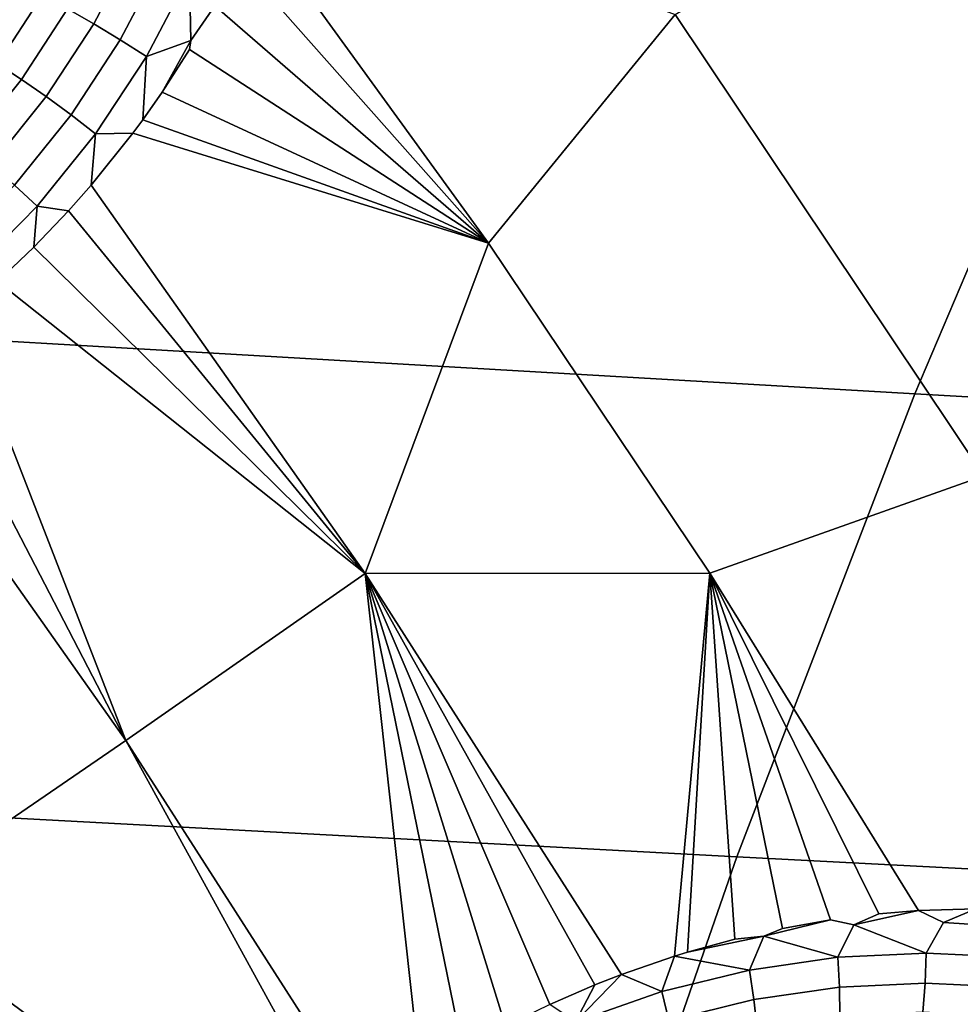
# Model space of a CAD drawing. Header units: metres. Extents: x -240 to 45, y -77 to 27.
# Tile 306 of 656: x -205.86 to -204.65, y 6.91 to 8.18. Entities that reach past the tile are written whole.
import ezdxf

# ---------------------------------------------------------------- set-up
doc = ezdxf.new("R2010")
doc.units = ezdxf.units.M
doc.layers.add('solid_102011X2', color=7, linetype='CONTINUOUS')

msp = doc.modelspace()

# ---------------------------------------------------------------- linework, layer by layer
at = {"layer": 'solid_102011X2'}
for points in [[(-204.303528, 7.768714, 269.251587), (-204.703339, 8.371054, 269.352081), (-204.315536, 8.381249, 269.17334), (-204.101395, 8.054964, 269.119843)], [(-204.456253, 8.281917, 319.737366), (-205.969421, 8.376681, 318.13028), (-206.222656, 7.783297, 318.329681), (-204.70517, 7.695273, 319.935883)], [(-205.256973, 7.890056, 269.603638), (-205.557678, 8.305063, 269.67984), (-205.528748, 8.376496, 269.666199), (-205.015427, 8.185957, 269.498047)], [(-205.015427, 8.185957, 269.498047), (-204.703339, 8.371054, 269.352081), (-204.303528, 7.768714, 269.251587), (-204.616211, 7.589229, 269.397186)], [(-205.580566, 8.25549, 269.689758), (-205.557678, 8.305063, 269.67984), (-205.256973, 7.890056, 269.603638)], [(-205.801071, 8.192898, 269.714172), (-205.75061, 8.289022, 269.692932), (-205.715103, 8.272952, 269.702606), (-205.767212, 8.173707, 269.723999)], [(-202.929016, 8.18875, 321.343445), (-204.456253, 8.281917, 319.737366), (-204.70517, 7.695273, 319.935883), (-203.173523, 7.608719, 321.541229)], [(-205.767212, 8.173707, 269.723999), (-205.715103, 8.272952, 269.702606), (-205.679184, 8.255604, 269.707092), (-205.733017, 8.153169, 269.728638)], [(-205.733017, 8.153169, 269.728638), (-205.679184, 8.255604, 269.707092), (-205.643463, 8.237287, 269.706268), (-205.699142, 8.131651, 269.727997)], [(-205.643463, 8.237287, 269.706268), (-205.58989, 8.260031, 269.692291), (-205.610672, 8.197114, 269.701904), (-205.641922, 8.152336, 269.713257)], [(-205.610672, 8.197114, 269.701904), (-205.580566, 8.25549, 269.689758), (-205.256973, 7.890056, 269.603638)], [(-205.921722, 8.140386, 269.700928), (-205.865448, 8.225893, 269.679718), (-205.834015, 8.210398, 269.69931), (-205.891922, 8.122156, 269.720734)], [(-205.699142, 8.131651, 269.727997), (-205.643463, 8.237287, 269.706268), (-205.641922, 8.152336, 269.713257)], [(-205.891922, 8.122156, 269.720734), (-205.834015, 8.210398, 269.69931), (-205.801071, 8.192898, 269.714172), (-205.860794, 8.101764, 269.735779)], [(-205.860794, 8.101764, 269.735779), (-205.801071, 8.192898, 269.714172), (-205.767212, 8.173707, 269.723999), (-205.828873, 8.079576, 269.745819)], [(-205.641922, 8.152336, 269.713257), (-205.610672, 8.197114, 269.701904), (-205.256973, 7.890056, 269.603638), (-205.643448, 8.140372, 269.714203)], [(-204.970688, 7.463187, 269.531036), (-205.256973, 7.890056, 269.603638), (-205.015427, 8.185957, 269.498047), (-204.616211, 7.589229, 269.397186)], [(-205.828873, 8.079576, 269.745819), (-205.767212, 8.173707, 269.723999), (-205.733017, 8.153169, 269.728638), (-205.796753, 8.055988, 269.750702)], [(-205.796753, 8.055988, 269.750702), (-205.733017, 8.153169, 269.728638), (-205.699142, 8.131651, 269.727997), (-205.764999, 8.031425, 269.750305)], [(-205.699142, 8.131651, 269.727997), (-205.641922, 8.152336, 269.713257), (-205.678864, 8.085309, 269.726624), (-205.703995, 8.049511, 269.734985)], [(-205.641922, 8.152336, 269.713257), (-205.643448, 8.140372, 269.714203), (-205.678864, 8.085309, 269.726624)], [(-205.678864, 8.085309, 269.726624), (-205.643448, 8.140372, 269.714203), (-205.256973, 7.890056, 269.603638)], [(-205.764999, 8.031425, 269.750305), (-205.699142, 8.131651, 269.727997), (-205.703995, 8.049511, 269.734985), (-205.716843, 8.032112, 269.739136)], [(-205.958389, 8.039753, 269.742126), (-205.891922, 8.122156, 269.720734), (-205.860794, 8.101764, 269.735779), (-205.929382, 8.016623, 269.757477)], [(-205.929382, 8.016623, 269.757477), (-205.860794, 8.101764, 269.735779), (-205.828873, 8.079576, 269.745819), (-205.899734, 7.991605, 269.767822)], [(-205.703995, 8.049511, 269.734985), (-205.678864, 8.085309, 269.726624), (-205.256973, 7.890056, 269.603638)], [(-205.899734, 7.991605, 269.767822), (-205.828873, 8.079576, 269.745819), (-205.796753, 8.055988, 269.750702), (-205.86998, 7.96515, 269.77298)], [(-205.86998, 7.96515, 269.77298), (-205.796753, 8.055988, 269.750702), (-205.764999, 8.031425, 269.750305), (-205.840652, 7.93773, 269.772888)], [(-205.716843, 8.032112, 269.739136), (-205.703995, 8.049511, 269.734985), (-205.256973, 7.890056, 269.603638)], [(-205.840652, 7.93773, 269.772888), (-205.764999, 8.031425, 269.750305), (-205.770569, 7.965056, 269.755585), (-205.800003, 7.931736, 269.764069)], [(-205.416199, 7.462827, 269.665497), (-205.770569, 7.965056, 269.755585), (-205.716843, 8.032112, 269.739136), (-205.256973, 7.890056, 269.603638)], [(-205.764999, 8.031425, 269.750305), (-205.716843, 8.032112, 269.739136), (-205.770569, 7.965056, 269.755585)], [(-205.952103, 7.881724, 269.795197), (-205.86998, 7.96515, 269.77298), (-205.840652, 7.93773, 269.772888), (-205.925476, 7.851677, 269.795441)], [(-205.800003, 7.931736, 269.764069), (-205.770569, 7.965056, 269.755585), (-205.416199, 7.462827, 269.665497)], [(-205.925476, 7.851677, 269.795441), (-205.840652, 7.93773, 269.772888), (-205.84491, 7.884836, 269.776428), (-205.891861, 7.840313, 269.788605)], [(-205.840652, 7.93773, 269.772888), (-205.800003, 7.931736, 269.764069), (-205.84491, 7.884836, 269.776428)], [(-205.84491, 7.884836, 269.776428), (-205.800003, 7.931736, 269.764069), (-205.416199, 7.462827, 269.665497)], [(-205.891861, 7.840313, 269.788605), (-205.84491, 7.884836, 269.776428), (-205.416199, 7.462827, 269.665497)], [(-205.416199, 7.462827, 269.665497), (-205.256973, 7.890056, 269.603638), (-204.970688, 7.463187, 269.531036)], [(-205.940674, 7.798256, 269.800629), (-205.891861, 7.840313, 269.788605), (-205.416199, 7.462827, 269.665497), (-205.725739, 7.246827, 269.742706)], [(-205.725739, 7.246827, 269.742706), (-205.991226, 7.758777, 269.812408), (-205.940674, 7.798256, 269.800629)], [(-204.70517, 7.695273, 319.935883), (-206.222656, 7.783297, 318.329681), (-206.457108, 7.177825, 318.514313), (-204.935593, 7.096672, 320.11969)], [(-205.725739, 7.246827, 269.742706), (-206.05574, 7.713659, 269.82663), (-205.991226, 7.758777, 269.812408)], [(-206.09671, 7.68779, 269.835205), (-206.05574, 7.713659, 269.82663), (-205.725739, 7.246827, 269.742706), (-206.040649, 7.031471, 269.798401)], [(-203.173523, 7.608719, 321.541229), (-204.70517, 7.695273, 319.935883), (-204.935593, 7.096672, 320.11969), (-203.399902, 7.016862, 321.724304)], [(-204.626373, 7.02942, 269.437531), (-204.7005, 7.027002, 269.462433), (-204.970688, 7.463187, 269.531036), (-204.616211, 7.589229, 269.397186)], [(-205.344803, 6.814133, 269.648163), (-205.41684, 6.764941, 269.664093), (-205.725739, 7.246827, 269.742706), (-205.416199, 7.462827, 269.665497)], [(-205.016052, 6.968154, 269.561493), (-205.084686, 6.944454, 269.581238), (-205.416199, 7.462827, 269.665497), (-204.970688, 7.463187, 269.531036)], [(-205.119171, 6.930979, 269.590851), (-205.416199, 7.462827, 269.665497), (-205.084686, 6.944454, 269.581238)], [(-205.290512, 6.84715, 269.635345), (-205.344803, 6.814133, 269.648163), (-205.416199, 7.462827, 269.665497)], [(-205.234695, 6.877687, 269.62149), (-205.290512, 6.84715, 269.635345), (-205.416199, 7.462827, 269.665497)], [(-205.177551, 6.905664, 269.606628), (-205.234695, 6.877687, 269.62149), (-205.416199, 7.462827, 269.665497)], [(-205.119171, 6.930979, 269.590851), (-205.177551, 6.905664, 269.606628), (-205.416199, 7.462827, 269.665497)], [(-204.99942, 6.973286, 269.55661), (-205.016052, 6.968154, 269.561493), (-204.970688, 7.463187, 269.531036)], [(-204.938354, 6.990129, 269.5383), (-204.99942, 6.973286, 269.55661), (-204.970688, 7.463187, 269.531036)], [(-204.751953, 7.022801, 269.479401), (-204.970688, 7.463187, 269.531036), (-204.7005, 7.027002, 269.462433)], [(-204.900467, 6.993932, 269.526794), (-204.938354, 6.990129, 269.5383), (-204.970688, 7.463187, 269.531036), (-204.876648, 7.004013, 269.519287)], [(-204.814499, 7.014914, 269.499634), (-204.876648, 7.004013, 269.519287), (-204.970688, 7.463187, 269.531036)], [(-204.784256, 7.008367, 269.490112), (-204.814499, 7.014914, 269.499634), (-204.970688, 7.463187, 269.531036), (-204.751953, 7.022801, 269.479401)], [(-205.543823, 6.660873, 269.688751), (-206.040649, 7.031471, 269.798401), (-205.725739, 7.246827, 269.742706), (-205.448273, 6.741382, 269.670624)], [(-205.448273, 6.741382, 269.670624), (-205.725739, 7.246827, 269.742706), (-205.41684, 6.764941, 269.664093)], [(-204.935593, 7.096672, 320.11969), (-206.457108, 7.177825, 318.514313), (-206.672409, 6.561212, 318.683868), (-205.147232, 6.487049, 320.288513)], [(-203.399902, 7.016862, 321.724304), (-204.935593, 7.096672, 320.11969), (-205.147232, 6.487049, 320.288513), (-203.607788, 6.414105, 321.892456)], [(-205.708298, 6.482204, 269.712524), (-206.208038, 6.586567, 269.794067), (-206.040649, 7.031471, 269.798401), (-205.698395, 6.494791, 269.711395)], [(-205.6306, 6.574072, 269.702637), (-205.698395, 6.494791, 269.711395), (-206.040649, 7.031471, 269.798401)], [(-205.546478, 6.620547, 269.686676), (-205.6306, 6.574072, 269.702637), (-206.040649, 7.031471, 269.798401), (-205.543823, 6.660873, 269.688751)], [(-204.668427, 7.011711, 269.452026), (-204.7005, 7.027002, 269.462433), (-204.626373, 7.02942, 269.437531)], [(-204.553894, 7.00419, 269.413055), (-204.668427, 7.011711, 269.452026), (-204.626373, 7.02942, 269.437531), (-204.56366, 7.028121, 269.416077)], [(-204.784256, 7.008367, 269.490112), (-204.751953, 7.022801, 269.479401), (-204.7005, 7.027002, 269.462433)], [(-204.690765, 6.972137, 269.456299), (-204.784256, 7.008367, 269.490112), (-204.7005, 7.027002, 269.462433), (-204.668427, 7.011711, 269.452026)], [(-204.900467, 6.993932, 269.526794), (-204.876648, 7.004013, 269.519287), (-204.814499, 7.014914, 269.499634)], [(-204.804932, 6.96671, 269.494141), (-204.900467, 6.993932, 269.526794), (-204.814499, 7.014914, 269.499634), (-204.784256, 7.008367, 269.490112)], [(-204.784256, 7.008367, 269.490112), (-204.690765, 6.972137, 269.456299), (-204.804932, 6.96671, 269.494141)], [(-204.553894, 7.00419, 269.413055), (-204.577744, 6.966648, 269.41748), (-204.690765, 6.972137, 269.456299), (-204.668427, 7.011711, 269.452026)], [(-204.919266, 6.950144, 269.530365), (-205.016052, 6.968154, 269.561493), (-204.99942, 6.973286, 269.55661), (-204.900467, 6.993932, 269.526794)], [(-204.900467, 6.993932, 269.526794), (-204.99942, 6.973286, 269.55661), (-204.938354, 6.990129, 269.5383)], [(-204.900467, 6.993932, 269.526794), (-204.804932, 6.96671, 269.494141), (-204.919266, 6.950144, 269.530365)], [(-205.032761, 6.922271, 269.564453), (-205.084686, 6.944454, 269.581238), (-205.016052, 6.968154, 269.561493)], [(-204.919266, 6.950144, 269.530365), (-205.032761, 6.922271, 269.564453), (-205.016052, 6.968154, 269.561493)], [(-204.802734, 6.927853, 269.48526), (-204.913483, 6.911801, 269.520905), (-204.919266, 6.950144, 269.530365), (-204.804932, 6.96671, 269.494141)], [(-204.692123, 6.933107, 269.448059), (-204.802734, 6.927853, 269.48526), (-204.804932, 6.96671, 269.494141), (-204.690765, 6.972137, 269.456299)], [(-204.582642, 6.927776, 269.409851), (-204.692123, 6.933107, 269.448059), (-204.690765, 6.972137, 269.456299), (-204.577744, 6.966648, 269.41748)], [(-205.144257, 6.883131, 269.595886), (-205.119171, 6.930979, 269.590851), (-205.084686, 6.944454, 269.581238)], [(-205.032761, 6.922271, 269.564453), (-205.144257, 6.883131, 269.595886), (-205.084686, 6.944454, 269.581238)], [(-204.913483, 6.911801, 269.520905), (-205.023422, 6.884791, 269.554382), (-205.032761, 6.922271, 269.564453), (-204.919266, 6.950144, 269.530365)], [(-205.144257, 6.883131, 269.595886), (-205.177551, 6.905664, 269.606628), (-205.119171, 6.930979, 269.590851)], [(-204.802246, 6.890364, 269.471558), (-204.90947, 6.874755, 269.506592), (-204.913483, 6.911801, 269.520905), (-204.802734, 6.927853, 269.48526)], [(-204.69516, 6.895519, 269.434967), (-204.802246, 6.890364, 269.471558), (-204.802734, 6.927853, 269.48526), (-204.692123, 6.933107, 269.448059)], [(-204.589096, 6.890417, 269.397369), (-204.69516, 6.895519, 269.434967), (-204.692123, 6.933107, 269.448059), (-204.582642, 6.927776, 269.409851)], [(-205.023422, 6.884791, 269.554382), (-205.131424, 6.846861, 269.585266), (-205.144257, 6.883131, 269.595886), (-205.032761, 6.922271, 269.564453)], [(-204.90947, 6.874755, 269.506592), (-205.015884, 6.84854, 269.53949), (-205.023422, 6.884791, 269.554382), (-204.913483, 6.911801, 269.520905)]]:
    msp.add_3dface(points, dxfattribs=at)

doc.saveas('drawing.dxf')
